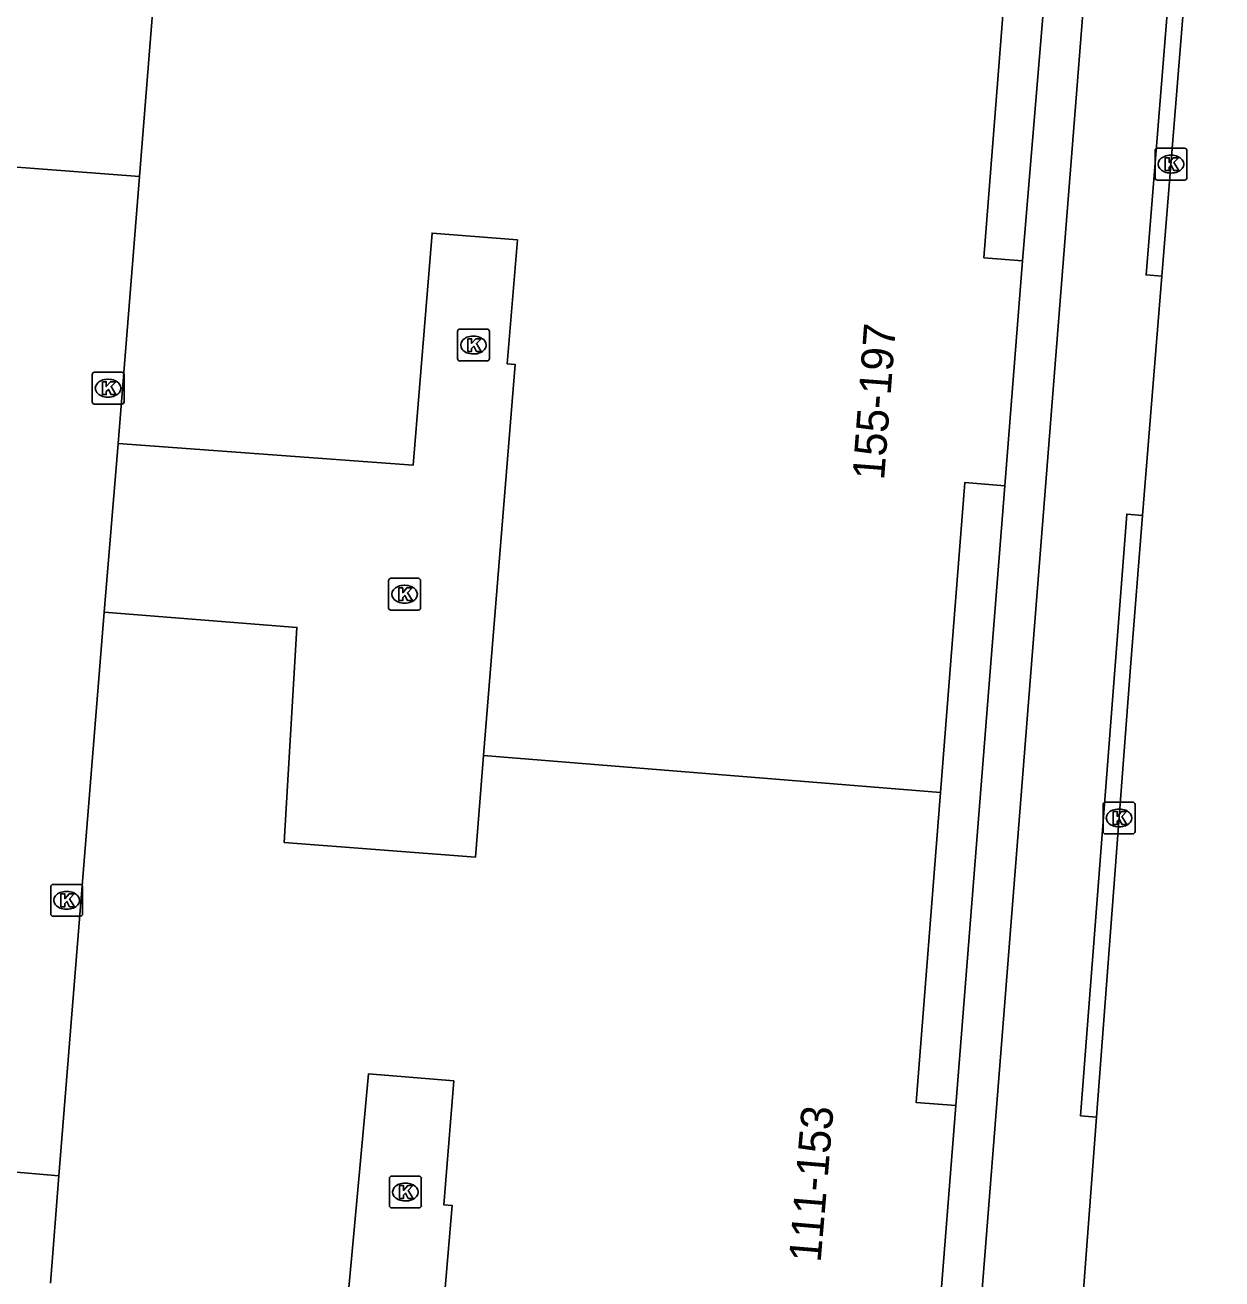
# Model space of a CAD drawing. Extents: x 160861 to 161308, y 384024 to 384878.
# Drawn here: x 161168.1 to 161205.63, y 384129.33 to 384168.66 of the extents above; entities that cross this region are included whole.
import ezdxf

# ---------------------------------------------------------------- set-up
doc = ezdxf.new("R2010")
doc.units = 0
for name, color, linetype in [('IMGEO_Kolk', 7, 'Continuous'), ('IMGEO_Pand', 7, 'Continuous'), ('IMGEO_Pand_nummerreeks', 7, 'Continuous'), ('IMGEO_Rijbaan_lokaal_open', 7, 'Continuous'), ('IMGEO_Voetpad_open', 7, 'Continuous')]:
    doc.layers.add(name, color=color, linetype=linetype)

msp = doc.modelspace()

# ---------------------------------------------------------------- linework, layer by layer
at = {"layer": 'IMGEO_Kolk'}
for p, q in [((161203.53, 384163.871), (161203.53, 384164.723)), ((161203.605, 384164.797), (161204.457, 384164.797)), ((161204.531, 384164.723), (161204.531, 384163.871)), ((161204.018, 384164.577), (161204.043, 384164.577)), ((161204.041, 384164.017), (161204.016, 384164.017)), ((161204.457, 384163.797), (161203.605, 384163.797)), ((161181.733, 384159.123), (161182.585, 384159.123)), ((161181.658, 384158.197), (161181.658, 384159.049)), ((161182.146, 384158.903), (161182.171, 384158.903)), ((161182.659, 384159.049), (161182.659, 384158.197)), ((161182.169, 384158.343), (161182.144, 384158.343)), ((161182.585, 384158.123), (161181.733, 384158.123)), ((161170.202, 384156.844), (161170.202, 384157.696)), ((161170.277, 384157.77), (161171.129, 384157.77)), ((161170.69, 384157.55), (161170.715, 384157.55)), ((161171.203, 384157.696), (161171.203, 384156.844)), ((161171.129, 384156.77), (161170.277, 384156.77)), ((161170.713, 384156.99), (161170.688, 384156.99)), ((161179.573, 384151.307), (161180.425, 384151.307)), ((161179.498, 384150.381), (161179.498, 384151.233)), ((161179.986, 384151.087), (161180.011, 384151.087)), ((161180.499, 384151.233), (161180.499, 384150.381)), ((161180.009, 384150.527), (161179.984, 384150.527)), ((161180.425, 384150.307), (161179.573, 384150.307)), ((161201.902, 384143.364), (161201.902, 384144.216)), ((161201.977, 384144.29), (161202.829, 384144.29)), ((161202.903, 384144.216), (161202.903, 384143.364)), ((161202.39, 384144.07), (161202.415, 384144.07)), ((161202.413, 384143.51), (161202.388, 384143.51)), ((161202.829, 384143.29), (161201.977, 384143.29)), ((161168.903, 384140.781), (161168.903, 384141.633)), ((161168.978, 384141.707), (161169.83, 384141.707)), ((161169.391, 384141.487), (161169.416, 384141.487)), ((161169.904, 384141.633), (161169.904, 384140.781)), ((161169.83, 384140.707), (161168.978, 384140.707)), ((161169.414, 384140.927), (161169.389, 384140.927)), ((161179.523, 384131.631), (161179.523, 384132.483)), ((161179.598, 384132.557), (161180.45, 384132.557)), ((161180.524, 384132.483), (161180.524, 384131.631)), ((161180.011, 384132.337), (161180.036, 384132.337)), ((161180.034, 384131.777), (161180.009, 384131.777)), ((161180.45, 384131.557), (161179.598, 384131.557))]:
    msp.add_line(p, q, dxfattribs=at)
for points in [[(161203.53, 384163.871), (161203.53, 384164.723)], [(161203.605, 384164.797), (161204.457, 384164.797)], [(161204.531, 384164.723), (161204.531, 384163.871)], [(161203.851, 384164.497), (161203.974, 384164.497), (161203.974, 384164.346), (161204.104, 384164.497), (161204.268, 384164.497), (161204.122, 384164.346), (161204.275, 384164.097), (161204.123, 384164.097), (161204.038, 384164.261), (161203.974, 384164.194), (161203.974, 384164.097), (161203.851, 384164.097), (161203.851, 384164.497)], [(161204.457, 384163.797), (161203.605, 384163.797)], [(161181.733, 384159.123), (161182.585, 384159.123)], [(161181.658, 384158.197), (161181.658, 384159.049)], [(161181.979, 384158.823), (161182.102, 384158.823), (161182.102, 384158.672), (161182.232, 384158.823), (161182.396, 384158.823), (161182.25, 384158.672), (161182.403, 384158.423), (161182.251, 384158.423), (161182.166, 384158.587), (161182.102, 384158.52), (161182.102, 384158.423), (161181.979, 384158.423), (161181.979, 384158.823)], [(161182.659, 384159.049), (161182.659, 384158.197)], [(161182.585, 384158.123), (161181.733, 384158.123)], [(161170.202, 384156.844), (161170.202, 384157.696)], [(161170.277, 384157.77), (161171.129, 384157.77)], [(161171.203, 384157.696), (161171.203, 384156.844)], [(161170.523, 384157.47), (161170.646, 384157.47), (161170.646, 384157.319), (161170.776, 384157.47), (161170.94, 384157.47), (161170.794, 384157.319), (161170.947, 384157.07), (161170.795, 384157.07), (161170.71, 384157.234), (161170.646, 384157.167), (161170.646, 384157.07), (161170.523, 384157.07), (161170.523, 384157.47)], [(161171.129, 384156.77), (161170.277, 384156.77)], [(161179.573, 384151.307), (161180.425, 384151.307)], [(161179.498, 384150.381), (161179.498, 384151.233)], [(161179.819, 384151.007), (161179.942, 384151.007), (161179.942, 384150.856), (161180.072, 384151.007), (161180.236, 384151.007), (161180.09, 384150.856), (161180.243, 384150.607), (161180.091, 384150.607), (161180.006, 384150.771), (161179.942, 384150.704), (161179.942, 384150.607), (161179.819, 384150.607), (161179.819, 384151.007)], [(161180.499, 384151.233), (161180.499, 384150.381)], [(161180.425, 384150.307), (161179.573, 384150.307)], [(161201.902, 384143.364), (161201.902, 384144.216)], [(161201.977, 384144.29), (161202.829, 384144.29)], [(161202.903, 384144.216), (161202.903, 384143.364)], [(161202.223, 384143.99), (161202.346, 384143.99), (161202.346, 384143.839), (161202.476, 384143.99), (161202.64, 384143.99), (161202.494, 384143.839), (161202.647, 384143.59), (161202.495, 384143.59), (161202.41, 384143.754), (161202.346, 384143.687), (161202.346, 384143.59), (161202.223, 384143.59), (161202.223, 384143.99)], [(161202.829, 384143.29), (161201.977, 384143.29)], [(161168.903, 384140.781), (161168.903, 384141.633)], [(161168.978, 384141.707), (161169.83, 384141.707)], [(161169.904, 384141.633), (161169.904, 384140.781)], [(161169.224, 384141.407), (161169.347, 384141.407), (161169.347, 384141.256), (161169.477, 384141.407), (161169.641, 384141.407), (161169.495, 384141.256), (161169.648, 384141.007), (161169.496, 384141.007), (161169.411, 384141.171), (161169.347, 384141.104), (161169.347, 384141.007), (161169.224, 384141.007), (161169.224, 384141.407)], [(161169.83, 384140.707), (161168.978, 384140.707)], [(161179.523, 384131.631), (161179.523, 384132.483)], [(161179.598, 384132.557), (161180.45, 384132.557)], [(161180.524, 384132.483), (161180.524, 384131.631)], [(161179.844, 384132.257), (161179.967, 384132.257), (161179.967, 384132.106), (161180.097, 384132.257), (161180.261, 384132.257), (161180.115, 384132.106), (161180.268, 384131.857), (161180.116, 384131.857), (161180.031, 384132.021), (161179.967, 384131.954), (161179.967, 384131.857), (161179.844, 384131.857), (161179.844, 384132.257)], [(161180.45, 384131.557), (161179.598, 384131.557)]]:
    msp.add_lwpolyline(points, dxfattribs=at)
for centre, start, end in [((161203.607, 384164.721), 91.552, 178.448), ((161203.607, 384164.721), 91.552, 178.448), ((161204.455, 384164.721), 1.552, 88.448), ((161204.455, 384164.721), 1.552, 88.448), ((161203.607, 384163.873), 181.552, 268.448), ((161203.607, 384163.873), 181.552, 268.448), ((161204.455, 384163.873), 271.552, 358.448), ((161204.455, 384163.873), 271.552, 358.448), ((161181.735, 384159.047), 91.552, 178.448), ((161181.735, 384159.047), 91.552, 178.448), ((161182.583, 384159.047), 1.552, 88.448), ((161182.583, 384159.047), 1.552, 88.448), ((161181.735, 384158.199), 181.552, 268.448), ((161181.735, 384158.199), 181.552, 268.448), ((161182.583, 384158.199), 271.552, 358.448), ((161182.583, 384158.199), 271.552, 358.448), ((161170.279, 384157.694), 91.552, 178.448), ((161170.279, 384157.694), 91.552, 178.448), ((161171.127, 384157.694), 1.552, 88.448), ((161171.127, 384157.694), 1.552, 88.448), ((161170.279, 384156.846), 181.552, 268.448), ((161170.279, 384156.846), 181.552, 268.448), ((161171.127, 384156.846), 271.552, 358.448), ((161171.127, 384156.846), 271.552, 358.448), ((161179.575, 384151.231), 91.552, 178.448), ((161179.575, 384151.231), 91.552, 178.448), ((161180.423, 384151.231), 1.552, 88.448), ((161180.423, 384151.231), 1.552, 88.448), ((161179.575, 384150.383), 181.552, 268.448), ((161179.575, 384150.383), 181.552, 268.448), ((161180.423, 384150.383), 271.552, 358.448), ((161180.423, 384150.383), 271.552, 358.448), ((161201.979, 384144.214), 91.552, 178.448), ((161201.979, 384144.214), 91.552, 178.448), ((161202.827, 384144.214), 1.552, 88.448), ((161202.827, 384144.214), 1.552, 88.448), ((161201.979, 384143.366), 181.552, 268.448), ((161201.979, 384143.366), 181.552, 268.448), ((161202.827, 384143.366), 271.552, 358.448), ((161202.827, 384143.366), 271.552, 358.448), ((161168.98, 384141.631), 91.552, 178.448), ((161168.98, 384141.631), 91.552, 178.448), ((161169.828, 384141.631), 1.552, 88.448), ((161169.828, 384141.631), 1.552, 88.448), ((161168.98, 384140.783), 181.552, 268.448), ((161168.98, 384140.783), 181.552, 268.448), ((161169.828, 384140.783), 271.552, 358.448), ((161169.828, 384140.783), 271.552, 358.448), ((161179.6, 384132.481), 91.552, 178.448), ((161179.6, 384132.481), 91.552, 178.448), ((161180.448, 384132.481), 1.552, 88.448), ((161180.448, 384132.481), 1.552, 88.448), ((161179.6, 384131.633), 181.552, 268.448), ((161179.6, 384131.633), 181.552, 268.448), ((161180.448, 384131.633), 271.552, 358.448), ((161180.448, 384131.633), 271.552, 358.448)]:
    msp.add_arc(centre, 0.0765, start, end, dxfattribs=at)
for centre, major_axis, ratio, start_param, end_param in [((161204.017, 384164.297), (-0.387, 0.002), 0.722429, 4.712389, 7.853982), ((161204.042, 384164.297), (-0.39, 0.002), 0.717154, 1.570796, 4.712389), ((161182.145, 384158.623), (-0.387, 0.002), 0.722429, 4.712389, 7.853982), ((161182.17, 384158.623), (-0.39, 0.002), 0.717154, 1.570796, 4.712389), ((161170.689, 384157.27), (-0.387, 0.002), 0.722429, 4.712389, 7.853982), ((161170.714, 384157.27), (-0.39, 0.002), 0.717154, 1.570796, 4.712389), ((161179.985, 384150.807), (-0.387, 0.002), 0.722429, 4.712389, 7.853982), ((161180.01, 384150.807), (-0.39, 0.002), 0.717154, 1.570796, 4.712389), ((161202.389, 384143.79), (-0.387, 0.002), 0.722429, 4.712389, 7.853982), ((161202.414, 384143.79), (-0.39, 0.002), 0.717154, 1.570796, 4.712389), ((161169.39, 384141.207), (-0.387, 0.002), 0.722429, 4.712389, 7.853982), ((161169.415, 384141.207), (-0.39, 0.002), 0.717154, 1.570796, 4.712389), ((161180.01, 384132.057), (-0.387, 0.002), 0.722429, 4.712389, 7.853982), ((161180.035, 384132.057), (-0.39, 0.002), 0.717154, 1.570796, 4.712389)]:
    msp.add_ellipse(centre, major_axis=major_axis, ratio=ratio, start_param=start_param, end_param=end_param, dxfattribs=at)
at = {"layer": 'IMGEO_Pand'}
for points in [[(161172.701, 384176.643), (161171.684, 384163.91)], [(161199.379, 384161.266), (161198.163, 384161.362), (161198.917, 384170.976)], [(161171.684, 384163.91), (161171.015, 384155.539)], [(161171.015, 384155.539), (161180.272, 384154.856), (161180.859, 384162.136), (161183.537, 384161.918), (161183.221, 384158.032), (161183.471, 384158.012), (161182.477, 384145.749)], [(161198.825, 384154.208), (161199.379, 384161.266)], [(161196.8, 384144.59), (161197.563, 384154.307), (161198.825, 384154.208)], [(161170.578, 384150.241), (161169.161, 384132.561)], [(161182.477, 384145.749), (161182.219, 384142.562), (161176.225, 384143.022), (161176.622, 384149.768), (161170.578, 384150.241)], [(161196.8, 384144.59), (161182.477, 384145.749)], [(161197.28, 384134.771), (161196.037, 384134.869), (161196.8, 384144.59)], [(161173.394, 384128.803), (161178.188, 384128.378), (161178.864, 384135.76), (161181.541, 384135.542), (161181.225, 384131.656), (161181.495, 384131.634), (161180.71, 384122.407), (161194.922, 384121.291)], [(161196.728, 384127.745), (161197.28, 384134.771)], [(161169.161, 384132.561), (161168.892, 384129.202)]]:
    msp.add_lwpolyline(points, dxfattribs=at)
at = {"layer": 'IMGEO_Rijbaan_lokaal_open'}
for points in [[(161205.259, 384179.533), (161203.747, 384160.781)], [(161171.684, 384163.91), (161164.271, 384164.475)], [(161203.142, 384153.281), (161203.747, 384160.781)], [(161171.015, 384155.539), (161170.578, 384150.241)], [(161203.142, 384153.281), (161202.769, 384148.653), (161201.694, 384134.406)], [(161201.149, 384127.179), (161201.694, 384134.406)], [(161169.161, 384132.561), (161161.646, 384133.216)]]:
    msp.add_lwpolyline(points, dxfattribs=at)
at = {"layer": 'IMGEO_Voetpad_open'}
for points in [[(161206.896, 384253.371), (161207.915, 384253.294), (161207.655, 384250), (161197.483, 384121.051)], [(161199.379, 384161.266), (161200.976, 384180.488)], [(161203.747, 384160.781), (161203.249, 384160.823), (161204.761, 384179.575), (161205.259, 384179.533)], [(161197.28, 384134.771), (161198.825, 384154.208)], [(161201.694, 384134.406), (161201.196, 384134.446), (161202.644, 384153.321), (161203.142, 384153.281)]]:
    msp.add_lwpolyline(points, dxfattribs=at)

# ---------------------------------------------------------------- texts
at = {"layer": 'IMGEO_Pand_nummerreeks'}
for s, rotation, p in [('155-197', 85.6199, (161195.034, 384154.366)), ('111-153', 85.2022, (161193.044, 384129.829))]:
    msp.add_text(s, height=1, rotation=rotation, dxfattribs=at).set_placement(p)

doc.saveas('drawing.dxf')
